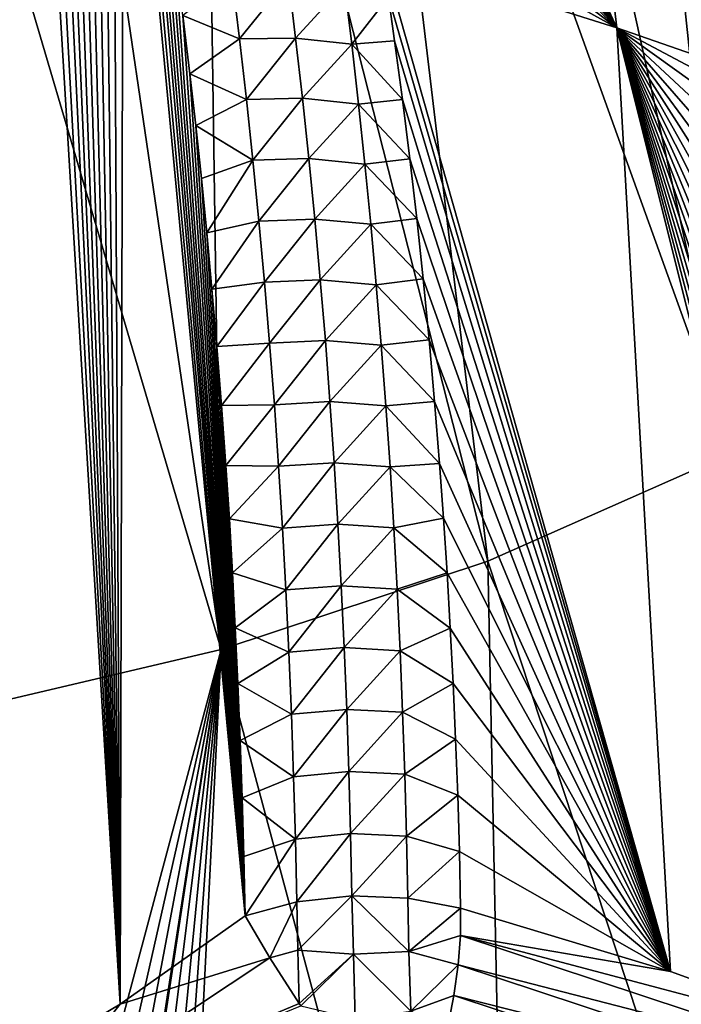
# Model space of a CAD drawing. Header units: metres. Extents: x -109 to 109, y -452 to 89.
# Tile 310 of 656: x -69.58 to -63.93, y -47.25 to -38.85. Entities that reach past the tile are written whole.
import ezdxf

# ---------------------------------------------------------------- set-up
doc = ezdxf.new("R2010")
doc.units = ezdxf.units.M
doc.layers.add('solid_K244270000C71_000', color=7, linetype='CONTINUOUS')

msp = doc.modelspace()

# ---------------------------------------------------------------- linework, layer by layer
at = {"layer": 'solid_K244270000C71_000'}
for points in [[(-64.485153, -38.917652, 52.655235), (-65.378853, -31.367165, 45.478733), (-68.362541, -30.517717, 46.628994)], [(-68.217751, -30.934954, 47.009052), (-64.485153, -38.917652, 52.655235), (-68.362541, -30.517717, 46.628994)], [(-68.217751, -30.934954, 47.009052), (-68.082031, -31.344378, 47.380863), (-64.485153, -38.917652, 52.655235)], [(-69.806503, -47.888908, 59.756741), (-68.721283, -47.246174, 59.869385), (-69.686241, -31.245731, 47.276157)], [(-68.721283, -47.246174, 59.869385), (-69.563271, -31.682528, 47.668945), (-69.686241, -31.245731, 47.276157)], [(-68.082031, -31.344378, 47.380863), (-67.947212, -31.769817, 47.765919), (-64.485153, -38.917652, 52.655235)], [(-62.607464, -39.157997, 51.230423), (-62.618195, -38.752995, 50.841263), (-65.378853, -31.367165, 45.478733)], [(-62.595818, -39.57428, 51.62524), (-62.607464, -39.157997, 51.230423), (-65.378853, -31.367165, 45.478733)], [(-64.485153, -38.917652, 52.655235), (-62.595818, -39.57428, 51.62524), (-65.378853, -31.367165, 45.478733)], [(-61.65995, -41.459511, 13.406424), (-64.58252, -32.292053, 9.348413), (-63.630939, -31.634766, 10.28712)], [(-68.721283, -47.246174, 59.869385), (-69.441368, -32.138092, 48.076645), (-69.563271, -31.682528, 47.668945)], [(-67.947212, -31.769817, 47.765919), (-67.813263, -32.2104, 48.162846), (-64.485153, -38.917652, 52.655235)], [(-68.721283, -47.246174, 59.869385), (-69.344467, -32.515583, 48.413246), (-69.441368, -32.138092, 48.076645)], [(-67.813263, -32.2104, 48.162846), (-67.680504, -32.667675, 48.573082), (-64.485153, -38.917652, 52.655235)], [(-63.504322, -42.545227, 11.878324), (-65.635773, -32.896179, 8.485635), (-64.58252, -32.292053, 9.348413)], [(-61.65995, -41.459511, 13.406424), (-63.504322, -42.545227, 11.878324), (-64.58252, -32.292053, 9.348413)], [(-68.721283, -47.246174, 59.869385), (-69.248093, -32.904442, 48.758976), (-69.344467, -32.515583, 48.413246)], [(-67.680504, -32.667675, 48.573082), (-67.549294, -33.143318, 48.998158), (-64.485153, -38.917652, 52.655235)], [(-68.721283, -47.246174, 59.869385), (-69.15258, -33.306007, 49.114635), (-69.248093, -32.904442, 48.758976)], [(-63.504322, -42.545227, 11.878324), (-66.781723, -33.441986, 7.706139), (-65.635773, -32.896179, 8.485635)], [(-67.549294, -33.143318, 48.998158), (-67.441284, -33.553997, 49.363739), (-64.485153, -38.917652, 52.655235)], [(-68.721283, -47.246174, 59.869385), (-69.058281, -33.721615, 49.481018), (-69.15258, -33.306007, 49.114635)], [(-65.583885, -43.466705, 10.562316), (-68.010597, -33.924824, 7.016579), (-66.781723, -33.441986, 7.706139)], [(-63.504322, -42.545227, 11.878324), (-65.583885, -43.466705, 10.562316), (-66.781723, -33.441986, 7.706139)], [(-67.441284, -33.553997, 49.363739), (-67.33445, -33.976688, 49.738232), (-64.485153, -38.917652, 52.655235)], [(-68.721283, -47.246174, 59.869385), (-68.96508, -34.150909, 49.857906), (-69.058281, -33.721615, 49.481018)], [(-67.859665, -44.220345, 9.486009), (-69.31189, -34.340561, 6.422843), (-68.010597, -33.924824, 7.016579)], [(-65.583885, -43.466705, 10.562316), (-67.859665, -44.220345, 9.486009), (-68.010597, -33.924824, 7.016579)], [(-67.33445, -33.976688, 49.738232), (-67.228996, -34.412598, 50.122726), (-64.485153, -38.917652, 52.655235)], [(-68.721283, -47.246174, 59.869385), (-68.872742, -34.593063, 50.244781), (-68.96508, -34.150909, 49.857906)], [(-67.859665, -44.220345, 9.486009), (-70.674515, -34.685658, 5.929994), (-69.31189, -34.340561, 6.422843)], [(-67.228996, -34.412598, 50.122726), (-67.125175, -34.863056, 50.518387), (-64.485153, -38.917652, 52.655235)], [(-68.721283, -47.246174, 59.869385), (-68.781754, -35.049755, 50.642609), (-68.872742, -34.593063, 50.244781)], [(-67.859665, -44.220345, 9.486009), (-70.290756, -44.792595, 8.668748), (-70.674515, -34.685658, 5.929994)], [(-67.125175, -34.863056, 50.518387), (-67.023247, -35.329403, 50.926338), (-64.485153, -38.917652, 52.655235)], [(-68.721283, -47.246174, 59.869385), (-68.692581, -35.52269, 51.052368), (-68.781754, -35.049755, 50.642609)], [(-67.023247, -35.329403, 50.926338), (-66.922958, -35.81271, 51.347069), (-64.485153, -38.917652, 52.655235)], [(-68.721283, -47.246174, 59.869385), (-67.653954, -46.491802, 59.997219), (-68.692581, -35.52269, 51.052368)], [(-67.653954, -46.491802, 59.997219), (-68.60527, -36.012253, 51.47427), (-68.692581, -35.52269, 51.052368)], [(-66.922958, -35.81271, 51.347069), (-66.830284, -36.281883, 51.753254), (-64.485153, -38.917652, 52.655235)], [(-67.653954, -46.491802, 59.997219), (-68.519287, -36.516762, 51.907345), (-68.60527, -36.012253, 51.47427)], [(-66.830284, -36.281883, 51.753254), (-66.739784, -36.764423, 52.1688), (-64.485153, -38.917652, 52.655235)], [(-67.653954, -46.491802, 59.997219), (-68.449104, -36.949894, 52.277435), (-68.519287, -36.516762, 51.907345)], [(-66.739784, -36.764423, 52.1688), (-66.652092, -37.259277, 52.592743), (-64.485153, -38.917652, 52.655235)], [(-67.653954, -46.491802, 59.997219), (-68.380699, -37.395809, 52.656521), (-68.449104, -36.949894, 52.277435)], [(-66.652092, -37.259277, 52.592743), (-66.567818, -37.765381, 53.024124), (-64.485153, -38.917652, 52.655235)], [(-67.653954, -46.491802, 59.997219), (-68.314461, -37.855659, 53.045177), (-68.380699, -37.395809, 52.656521)], [(-66.567818, -37.765381, 53.024124), (-66.486687, -38.285355, 53.464947), (-64.485153, -38.917652, 52.655235)], [(-67.653954, -46.491802, 59.997219), (-68.249916, -38.328068, 53.442631), (-68.314461, -37.855659, 53.045177)], [(-64.025757, -46.966763, 59.262623), (-64.485153, -38.917652, 52.655235), (-66.486687, -38.285355, 53.464947)], [(-66.432289, -38.653728, 53.775673), (-64.025757, -46.966763, 59.262623), (-66.486687, -38.285355, 53.464947)], [(-67.653954, -46.491802, 59.997219), (-68.186874, -38.812534, 53.84861), (-68.249916, -38.328068, 53.442631)], [(-67.7659, -38.497444, 53.804794), (-68.186874, -38.812534, 53.84861), (-67.702606, -39.012196, 54.236664)], [(-67.7659, -38.497444, 53.804794), (-67.702606, -39.012196, 54.236664), (-67.285667, -38.494358, 53.879257)], [(-67.702606, -39.012196, 54.236664), (-67.223419, -39.005756, 54.310379), (-67.285667, -38.494358, 53.879257)], [(-66.806976, -38.54924, 53.854191), (-67.285667, -38.494358, 53.879257), (-67.223419, -39.005756, 54.310379)], [(-66.806976, -38.54924, 53.854191), (-67.223419, -39.005756, 54.310379), (-66.745125, -39.057991, 54.285164)], [(-66.806976, -38.54924, 53.854191), (-66.745125, -39.057991, 54.285164), (-66.432289, -38.653728, 53.775673)], [(-66.745125, -39.057991, 54.285164), (-66.379539, -39.027988, 54.089996), (-66.432289, -38.653728, 53.775673)], [(-66.432289, -38.653728, 53.775673), (-66.379539, -39.027988, 54.089996), (-64.025757, -46.966763, 59.262623)], [(-67.653954, -46.491802, 59.997219), (-68.125893, -39.310814, 54.264038), (-68.186874, -38.812534, 53.84861)], [(-67.702606, -39.012196, 54.236664), (-68.186874, -38.812534, 53.84861), (-68.125893, -39.310814, 54.264038)], [(-62.585632, -39.926151, 51.955093), (-62.595818, -39.57428, 51.62524), (-64.485153, -38.917652, 52.655235)], [(-62.574993, -40.284519, 52.287502), (-62.585632, -39.926151, 51.955093), (-64.485153, -38.917652, 52.655235)], [(-62.562149, -40.706627, 52.674568), (-62.574993, -40.284519, 52.287502), (-64.485153, -38.917652, 52.655235)], [(-62.548798, -41.134506, 53.062096), (-62.562149, -40.706627, 52.674568), (-64.485153, -38.917652, 52.655235)], [(-62.534958, -41.566544, 53.448521), (-62.548798, -41.134506, 53.062096), (-64.485153, -38.917652, 52.655235)], [(-62.520588, -42.002361, 53.833424), (-62.534958, -41.566544, 53.448521), (-64.485153, -38.917652, 52.655235)], [(-62.505623, -42.44463, 54.219109), (-62.520588, -42.002361, 53.833424), (-64.485153, -38.917652, 52.655235)], [(-62.490147, -42.892799, 54.605053), (-62.505623, -42.44463, 54.219109), (-64.485153, -38.917652, 52.655235)], [(-62.474239, -43.346054, 54.990505), (-62.490147, -42.892799, 54.605053), (-64.485153, -38.917652, 52.655235)], [(-62.457973, -43.803547, 55.374737), (-62.474239, -43.346054, 54.990505), (-64.485153, -38.917652, 52.655235)], [(-62.441414, -44.264439, 55.757027), (-62.457973, -43.803547, 55.374737), (-64.485153, -38.917652, 52.655235)], [(-62.424603, -44.727978, 56.136749), (-62.441414, -44.264439, 55.757027), (-64.485153, -38.917652, 52.655235)], [(-62.407482, -45.19495, 56.514511), (-62.424603, -44.727978, 56.136749), (-64.485153, -38.917652, 52.655235)], [(-62.390026, -45.665718, 56.890556), (-62.407482, -45.19495, 56.514511), (-64.485153, -38.917652, 52.655235)], [(-62.372242, -46.140293, 57.264854), (-62.390026, -45.665718, 56.890556), (-64.485153, -38.917652, 52.655235)], [(-62.35413, -46.618679, 57.637375), (-62.372242, -46.140293, 57.264854), (-64.485153, -38.917652, 52.655235)], [(-62.335701, -47.100883, 58.008083), (-62.35413, -46.618679, 57.637375), (-64.485153, -38.917652, 52.655235)], [(-62.316959, -47.586914, 58.376957), (-62.335701, -47.100883, 58.008083), (-64.485153, -38.917652, 52.655235)], [(-64.025757, -46.966763, 59.262623), (-62.316959, -47.586914, 58.376957), (-64.485153, -38.917652, 52.655235)], [(-67.702606, -39.012196, 54.236664), (-68.125893, -39.310814, 54.264038), (-67.643341, -39.528511, 54.667297)], [(-67.702606, -39.012196, 54.236664), (-67.643341, -39.528511, 54.667297), (-67.223419, -39.005756, 54.310379)], [(-67.643341, -39.528511, 54.667297), (-67.165138, -39.51873, 54.740162), (-67.223419, -39.005756, 54.310379)], [(-66.745125, -39.057991, 54.285164), (-67.223419, -39.005756, 54.310379), (-67.165138, -39.51873, 54.740162)], [(-66.745125, -39.057991, 54.285164), (-67.165138, -39.51873, 54.740162), (-66.687202, -39.568336, 54.714699)], [(-66.745125, -39.057991, 54.285164), (-66.312889, -39.528542, 54.508236), (-66.379539, -39.027988, 54.089996)], [(-66.745125, -39.057991, 54.285164), (-66.687202, -39.568336, 54.714699), (-66.312889, -39.528542, 54.508236)], [(-66.379539, -39.027988, 54.089996), (-66.312889, -39.528542, 54.508236), (-64.025757, -46.966763, 59.262623)], [(-67.653954, -46.491802, 59.997219), (-68.075684, -39.750237, 54.62833), (-68.125893, -39.310814, 54.264038)], [(-67.643341, -39.528511, 54.667297), (-68.125893, -39.310814, 54.264038), (-68.075684, -39.750237, 54.62833)], [(-67.643341, -39.528511, 54.667297), (-68.075684, -39.750237, 54.62833), (-67.588013, -40.046368, 55.096657)], [(-67.643341, -39.528511, 54.667297), (-67.588013, -40.046368, 55.096657), (-67.165138, -39.51873, 54.740162)], [(-67.588013, -40.046368, 55.096657), (-67.110725, -40.03326, 55.168568), (-67.165138, -39.51873, 54.740162)], [(-66.687202, -39.568336, 54.714699), (-67.165138, -39.51873, 54.740162), (-67.110725, -40.03326, 55.168568)], [(-66.687202, -39.568336, 54.714699), (-66.249962, -40.034744, 54.928726), (-66.312889, -39.528542, 54.508236)], [(-66.312889, -39.528542, 54.508236), (-66.249962, -40.034744, 54.928726), (-64.025757, -46.966763, 59.262623)], [(-66.687202, -39.568336, 54.714699), (-67.110725, -40.03326, 55.168568), (-66.633141, -40.080261, 55.142765)], [(-66.687202, -39.568336, 54.714699), (-66.633141, -40.080261, 55.142765), (-66.249962, -40.034744, 54.928726)], [(-67.653954, -46.491802, 59.997219), (-68.027756, -40.202198, 55.000805), (-68.075684, -39.750237, 54.62833)], [(-67.588013, -40.046368, 55.096657), (-68.075684, -39.750237, 54.62833), (-68.027756, -40.202198, 55.000805)], [(-67.588013, -40.046368, 55.096657), (-68.027756, -40.202198, 55.000805), (-67.981995, -40.667698, 55.382263)], [(-67.588013, -40.046368, 55.096657), (-67.981995, -40.667698, 55.382263), (-67.536575, -40.56575, 55.5247)], [(-67.588013, -40.046368, 55.096657), (-67.536575, -40.56575, 55.5247), (-67.110725, -40.03326, 55.168568)], [(-67.536575, -40.56575, 55.5247), (-67.060135, -40.549332, 55.595566), (-67.110725, -40.03326, 55.168568)], [(-66.633141, -40.080261, 55.142765), (-67.110725, -40.03326, 55.168568), (-67.060135, -40.549332, 55.595566)], [(-66.633141, -40.080261, 55.142765), (-66.1912, -40.543964, 55.349277), (-66.249962, -40.034744, 54.928726)], [(-66.249962, -40.034744, 54.928726), (-66.1912, -40.543964, 55.349277), (-64.025757, -46.966763, 59.262623)], [(-66.633141, -40.080261, 55.142765), (-67.060135, -40.549332, 55.595566), (-66.582863, -40.593758, 55.569336)], [(-66.633141, -40.080261, 55.142765), (-66.582863, -40.593758, 55.569336), (-66.1912, -40.543964, 55.349277)], [(-67.653954, -46.491802, 59.997219), (-67.981995, -40.667698, 55.382263), (-68.027756, -40.202198, 55.000805)], [(-67.536575, -40.56575, 55.5247), (-67.981995, -40.667698, 55.382263), (-67.937569, -41.146431, 55.772991)], [(-67.536575, -40.56575, 55.5247), (-67.937569, -41.146431, 55.772991), (-67.488968, -41.086643, 55.951397)], [(-67.536575, -40.56575, 55.5247), (-67.488968, -41.086643, 55.951397), (-67.060135, -40.549332, 55.595566)], [(-67.488968, -41.086643, 55.951397), (-67.013313, -41.066933, 56.02113), (-67.060135, -40.549332, 55.595566)], [(-66.582863, -40.593758, 55.569336), (-67.060135, -40.549332, 55.595566), (-67.013313, -41.066933, 56.02113)], [(-66.582863, -40.593758, 55.569336), (-66.136505, -41.057991, 55.771366), (-66.1912, -40.543964, 55.349277)], [(-66.1912, -40.543964, 55.349277), (-66.136505, -41.057991, 55.771366), (-64.025757, -46.966763, 59.262623)], [(-66.582863, -40.593758, 55.569336), (-67.013313, -41.066933, 56.02113), (-66.536324, -41.108807, 55.994381)], [(-66.582863, -40.593758, 55.569336), (-66.536324, -41.108807, 55.994381), (-66.136505, -41.057991, 55.771366)], [(-67.653954, -46.491802, 59.997219), (-67.937569, -41.146431, 55.772991), (-67.981995, -40.667698, 55.382263)], [(-67.488968, -41.086643, 55.951397), (-67.445152, -41.609024, 56.37672), (-67.013313, -41.066933, 56.02113)], [(-67.445152, -41.609024, 56.37672), (-66.970207, -41.586048, 56.445232), (-67.013313, -41.066933, 56.02113)], [(-66.536324, -41.108807, 55.994381), (-67.013313, -41.066933, 56.02113), (-66.970207, -41.586048, 56.445232)], [(-66.536324, -41.108807, 55.994381), (-66.085709, -41.578423, 56.196205), (-66.136505, -41.057991, 55.771366)], [(-66.136505, -41.057991, 55.771366), (-66.085709, -41.578423, 56.196205), (-64.025757, -46.966763, 59.262623)], [(-67.488968, -41.086643, 55.951397), (-67.937569, -41.146431, 55.772991), (-67.895012, -41.637283, 56.171787)], [(-67.653954, -46.491802, 59.997219), (-67.895012, -41.637283, 56.171787), (-67.937569, -41.146431, 55.772991)], [(-67.488968, -41.086643, 55.951397), (-67.895012, -41.637283, 56.171787), (-67.445152, -41.609024, 56.37672)], [(-66.536324, -41.108807, 55.994381), (-66.970207, -41.586048, 56.445232), (-66.493484, -41.625397, 56.417877)], [(-66.536324, -41.108807, 55.994381), (-66.493484, -41.625397, 56.417877), (-66.085709, -41.578423, 56.196205)], [(-67.445152, -41.609024, 56.37672), (-67.895012, -41.637283, 56.171787), (-67.854927, -42.139141, 56.577366)], [(-67.653954, -46.491802, 59.997219), (-67.854927, -42.139141, 56.577366), (-67.895012, -41.637283, 56.171787)], [(-67.445152, -41.609024, 56.37672), (-67.854927, -42.139141, 56.577366), (-67.405067, -42.132877, 56.800636)], [(-67.445152, -41.609024, 56.37672), (-67.405067, -42.132877, 56.800636), (-66.970207, -41.586048, 56.445232)], [(-67.405067, -42.132877, 56.800636), (-66.930779, -42.106659, 56.86784), (-66.970207, -41.586048, 56.445232)], [(-66.493484, -41.625397, 56.417877), (-66.970207, -41.586048, 56.445232), (-66.930779, -42.106659, 56.86784)], [(-66.493484, -41.625397, 56.417877), (-66.930779, -42.106659, 56.86784), (-66.454292, -42.143517, 56.839806)], [(-66.493484, -41.625397, 56.417877), (-66.038925, -42.104141, 56.622753), (-66.085709, -41.578423, 56.196205)], [(-66.493484, -41.625397, 56.417877), (-66.454292, -42.143517, 56.839806), (-66.038925, -42.104141, 56.622753)], [(-66.085709, -41.578423, 56.196205), (-66.038925, -42.104141, 56.622753), (-64.025757, -46.966763, 59.262623)], [(-67.405067, -42.132877, 56.800636), (-67.854927, -42.139141, 56.577366), (-67.817902, -42.65089, 56.988453)], [(-67.653954, -46.491802, 59.997219), (-67.817902, -42.65089, 56.988453), (-67.854927, -42.139141, 56.577366)], [(-67.405067, -42.132877, 56.800636), (-67.817902, -42.65089, 56.988453), (-67.368675, -42.658192, 57.223114)], [(-67.405067, -42.132877, 56.800636), (-67.368675, -42.658192, 57.223114), (-66.930779, -42.106659, 56.86784)], [(-67.368675, -42.658192, 57.223114), (-66.894966, -42.628757, 57.288933), (-66.930779, -42.106659, 56.86784)], [(-66.454292, -42.143517, 56.839806), (-66.930779, -42.106659, 56.86784), (-66.894966, -42.628757, 57.288933)], [(-66.454292, -42.143517, 56.839806), (-66.894966, -42.628757, 57.288933), (-66.418686, -42.663155, 57.260132)], [(-66.454292, -42.143517, 56.839806), (-65.996239, -42.634022, 57.050003), (-66.038925, -42.104141, 56.622753)], [(-66.454292, -42.143517, 56.839806), (-66.418686, -42.663155, 57.260132), (-65.996239, -42.634022, 57.050003)], [(-66.038925, -42.104141, 56.622753), (-65.996239, -42.634022, 57.050003), (-64.025757, -46.966763, 59.262623)], [(-62.648941, -52.362595, 15.431424), (-65.583885, -43.466705, 10.562316), (-63.504322, -42.545227, 11.878324)], [(-67.653954, -46.491802, 59.997219), (-67.788483, -43.105907, 57.351662), (-67.817902, -42.65089, 56.988453)], [(-67.368675, -42.658192, 57.223114), (-67.817902, -42.65089, 56.988453), (-67.788483, -43.105907, 57.351662)], [(-67.368675, -42.658192, 57.223114), (-67.788483, -43.105907, 57.351662), (-67.33593, -43.184944, 57.644119)], [(-67.368675, -42.658192, 57.223114), (-67.33593, -43.184944, 57.644119), (-66.894966, -42.628757, 57.288933)], [(-67.33593, -43.184944, 57.644119), (-66.86274, -43.152321, 57.708481), (-66.894966, -42.628757, 57.288933)], [(-66.418686, -42.663155, 57.260132), (-66.894966, -42.628757, 57.288933), (-66.86274, -43.152321, 57.708481)], [(-66.418686, -42.663155, 57.260132), (-66.86274, -43.152321, 57.708481), (-66.386642, -43.184292, 57.678837)], [(-66.418686, -42.663155, 57.260132), (-65.962318, -43.100166, 57.423637), (-65.996239, -42.634022, 57.050003)], [(-66.418686, -42.663155, 57.260132), (-66.386642, -43.184292, 57.678837), (-65.962318, -43.100166, 57.423637)], [(-65.996239, -42.634022, 57.050003), (-65.962318, -43.100166, 57.423637), (-64.025757, -46.966763, 59.262623)], [(-67.653954, -46.491802, 59.997219), (-67.762024, -43.567348, 57.717739), (-67.788483, -43.105907, 57.351662)], [(-67.33593, -43.184944, 57.644119), (-67.788483, -43.105907, 57.351662), (-67.762024, -43.567348, 57.717739)], [(-67.33593, -43.184944, 57.644119), (-67.306808, -43.713123, 58.063637), (-66.86274, -43.152321, 57.708481)], [(-67.306808, -43.713123, 58.063637), (-66.834068, -43.677338, 58.126461), (-66.86274, -43.152321, 57.708481)], [(-66.386642, -43.184292, 57.678837), (-66.86274, -43.152321, 57.708481), (-66.834068, -43.677338, 58.126461)], [(-66.386642, -43.184292, 57.678837), (-65.931648, -43.567932, 57.796478), (-65.962318, -43.100166, 57.423637)], [(-65.962318, -43.100166, 57.423637), (-65.931648, -43.567932, 57.796478), (-64.025757, -46.966763, 59.262623)], [(-67.33593, -43.184944, 57.644119), (-67.762024, -43.567348, 57.717739), (-67.306808, -43.713123, 58.063637)], [(-66.386642, -43.184292, 57.678837), (-66.834068, -43.677338, 58.126461), (-66.358124, -43.706921, 58.095898)], [(-66.386642, -43.184292, 57.678837), (-66.358124, -43.706921, 58.095898), (-65.931648, -43.567932, 57.796478)], [(-65.378815, -53.464222, 13.920868), (-67.859665, -44.220345, 9.486009), (-65.583885, -43.466705, 10.562316)], [(-62.648941, -52.362595, 15.431424), (-65.378815, -53.464222, 13.920868), (-65.583885, -43.466705, 10.562316)], [(-67.653954, -46.491802, 59.997219), (-67.738014, -44.03614, 58.087723), (-67.762024, -43.567348, 57.717739)], [(-67.306808, -43.713123, 58.063637), (-67.762024, -43.567348, 57.717739), (-67.738014, -44.03614, 58.087723)], [(-66.358124, -43.706921, 58.095898), (-65.904213, -44.038013, 58.169098), (-65.931648, -43.567932, 57.796478)], [(-65.931648, -43.567932, 57.796478), (-65.904213, -44.038013, 58.169098), (-64.025757, -46.966763, 59.262623)], [(-67.306808, -43.713123, 58.063637), (-67.281281, -44.24271, 58.48164), (-66.834068, -43.677338, 58.126461)], [(-67.281281, -44.24271, 58.48164), (-66.808922, -44.2038, 58.542858), (-66.834068, -43.677338, 58.126461)], [(-66.358124, -43.706921, 58.095898), (-66.834068, -43.677338, 58.126461), (-66.808922, -44.2038, 58.542858)], [(-67.306808, -43.713123, 58.063637), (-67.738014, -44.03614, 58.087723), (-67.281281, -44.24271, 58.48164)], [(-66.358124, -43.706921, 58.095898), (-66.808922, -44.2038, 58.542858), (-66.333115, -44.231026, 58.511303)], [(-66.358124, -43.706921, 58.095898), (-66.333115, -44.231026, 58.511303), (-65.904213, -44.038013, 58.169098)], [(-67.653954, -46.491802, 59.997219), (-67.716415, -44.512371, 58.461685), (-67.738014, -44.03614, 58.087723)], [(-67.281281, -44.24271, 58.48164), (-67.738014, -44.03614, 58.087723), (-67.716415, -44.512371, 58.461685)], [(-66.333115, -44.231026, 58.511303), (-65.880051, -44.510731, 58.541733), (-65.904213, -44.038013, 58.169098)], [(-65.904213, -44.038013, 58.169098), (-65.880051, -44.510731, 58.541733), (-64.025757, -46.966763, 59.262623)], [(-69.591133, -50.70153, 10.896952), (-70.290756, -44.792595, 8.668748), (-67.859665, -44.220345, 9.486009)], [(-69.419868, -51.132759, 11.116822), (-69.591133, -50.70153, 10.896952), (-67.859665, -44.220345, 9.486009)], [(-69.24807, -51.58382, 11.34752), (-69.419868, -51.132759, 11.116822), (-67.859665, -44.220345, 9.486009)], [(-69.076088, -52.056767, 11.589978), (-69.24807, -51.58382, 11.34752), (-67.859665, -44.220345, 9.486009)], [(-69.058144, -52.107254, 11.615919), (-69.076088, -52.056767, 11.589978), (-67.859665, -44.220345, 9.486009)], [(-68.903839, -52.549957, 11.843942), (-69.058144, -52.107254, 11.615919), (-67.859665, -44.220345, 9.486009)], [(-68.722916, -53.091599, 12.124032), (-68.903839, -52.549957, 11.843942), (-67.859665, -44.220345, 9.486009)], [(-68.542488, -53.660419, 12.4192), (-68.722916, -53.091599, 12.124032), (-67.859665, -44.220345, 9.486009)], [(-68.362549, -54.254589, 12.729214), (-68.542488, -53.660419, 12.4192), (-67.859665, -44.220345, 9.486009)], [(-65.378815, -53.464222, 13.920868), (-68.362549, -54.254589, 12.729214), (-67.859665, -44.220345, 9.486009)], [(-67.281281, -44.24271, 58.48164), (-67.716415, -44.512371, 58.461685), (-67.259331, -44.773689, 58.898102)], [(-67.281281, -44.24271, 58.48164), (-67.259331, -44.773689, 58.898102), (-66.808922, -44.2038, 58.542858)], [(-67.259331, -44.773689, 58.898102), (-66.787292, -44.731686, 58.957645), (-66.808922, -44.2038, 58.542858)], [(-66.333115, -44.231026, 58.511303), (-66.808922, -44.2038, 58.542858), (-66.787292, -44.731686, 58.957645)], [(-66.333115, -44.231026, 58.511303), (-66.787292, -44.731686, 58.957645), (-66.311577, -44.756596, 58.925026)], [(-66.333115, -44.231026, 58.511303), (-66.311577, -44.756596, 58.925026), (-65.880051, -44.510731, 58.541733)], [(-67.653954, -46.491802, 59.997219), (-67.697212, -44.996052, 58.839622), (-67.716415, -44.512371, 58.461685)], [(-67.259331, -44.773689, 58.898102), (-67.716415, -44.512371, 58.461685), (-67.697212, -44.996052, 58.839622)], [(-66.311577, -44.756596, 58.925026), (-65.859177, -44.986092, 58.914368), (-65.880051, -44.510731, 58.541733)], [(-65.880051, -44.510731, 58.541733), (-65.859177, -44.986092, 58.914368), (-64.025757, -46.966763, 59.262623)], [(-67.259331, -44.773689, 58.898102), (-67.240929, -45.306046, 59.313007), (-66.787292, -44.731686, 58.957645)], [(-67.240929, -45.306046, 59.313007), (-66.769142, -45.260986, 59.370804), (-66.787292, -44.731686, 58.957645)], [(-66.311577, -44.756596, 58.925026), (-66.787292, -44.731686, 58.957645), (-66.769142, -45.260986, 59.370804)], [(-66.311577, -44.756596, 58.925026), (-66.769142, -45.260986, 59.370804), (-66.293503, -45.283623, 59.337051)], [(-66.311577, -44.756596, 58.925026), (-66.293503, -45.283623, 59.337051), (-65.859177, -44.986092, 58.914368)], [(-67.259331, -44.773689, 58.898102), (-67.697212, -44.996052, 58.839622), (-67.240929, -45.306046, 59.313007)], [(-67.653954, -46.491802, 59.997219), (-67.680405, -45.487179, 59.221531), (-67.697212, -44.996052, 58.839622)], [(-67.240929, -45.306046, 59.313007), (-67.697212, -44.996052, 58.839622), (-67.680405, -45.487179, 59.221531)], [(-66.293503, -45.283623, 59.337051), (-65.841614, -45.464092, 59.28698), (-65.859177, -44.986092, 58.914368)], [(-65.859177, -44.986092, 58.914368), (-65.841614, -45.464092, 59.28698), (-64.025757, -46.966763, 59.262623)], [(-67.240929, -45.306046, 59.313007), (-67.226051, -45.839767, 59.726326), (-66.769142, -45.260986, 59.370804)], [(-67.226051, -45.839767, 59.726326), (-66.754456, -45.791683, 59.782314), (-66.769142, -45.260986, 59.370804)], [(-66.293503, -45.283623, 59.337051), (-66.769142, -45.260986, 59.370804), (-66.754456, -45.791683, 59.782314)], [(-67.240929, -45.306046, 59.313007), (-67.680405, -45.487179, 59.221531), (-67.226051, -45.839767, 59.726326)], [(-66.293503, -45.283623, 59.337051), (-66.754456, -45.791683, 59.782314), (-66.278862, -45.812088, 59.74736)], [(-66.293503, -45.283623, 59.337051), (-66.278862, -45.812088, 59.74736), (-65.841614, -45.464092, 59.28698)], [(-67.653954, -46.491802, 59.997219), (-67.665985, -45.98576, 59.607395), (-67.680405, -45.487179, 59.221531)], [(-67.226051, -45.839767, 59.726326), (-67.680405, -45.487179, 59.221531), (-67.665985, -45.98576, 59.607395)], [(-66.278862, -45.812088, 59.74736), (-65.827385, -45.944736, 59.659538), (-65.841614, -45.464092, 59.28698)], [(-65.841614, -45.464092, 59.28698), (-65.827385, -45.944736, 59.659538), (-64.025757, -46.966763, 59.262623)], [(-67.226051, -45.839767, 59.726326), (-67.665985, -45.98576, 59.607395), (-67.653954, -46.491802, 59.997219)], [(-67.226051, -45.839767, 59.726326), (-67.653954, -46.491802, 59.997219), (-67.214691, -46.374832, 60.138042)], [(-67.226051, -45.839767, 59.726326), (-67.214691, -46.374832, 60.138042), (-66.754456, -45.791683, 59.782314)], [(-67.214691, -46.374832, 60.138042), (-66.743217, -46.323769, 60.192154), (-66.754456, -45.791683, 59.782314)], [(-66.278862, -45.812088, 59.74736), (-66.754456, -45.791683, 59.782314), (-66.743217, -46.323769, 60.192154)], [(-66.278862, -45.812088, 59.74736), (-66.743217, -46.323769, 60.192154), (-66.267632, -46.341976, 60.155933)], [(-66.278862, -45.812088, 59.74736), (-66.267632, -46.341976, 60.155933), (-65.827385, -45.944736, 59.659538)], [(-66.267632, -46.341976, 60.155933), (-65.816513, -46.428024, 60.032021), (-65.827385, -45.944736, 59.659538)], [(-65.827385, -45.944736, 59.659538), (-65.816513, -46.428024, 60.032021), (-64.025757, -46.966763, 59.262623)], [(-67.20504, -46.785053, 60.379509), (-66.743217, -46.323769, 60.192154), (-67.214691, -46.374832, 60.138042)], [(-66.731316, -46.819183, 60.470734), (-66.743217, -46.323769, 60.192154), (-67.20504, -46.785053, 60.379509)], [(-66.25676, -46.797989, 60.41658), (-66.267632, -46.341976, 60.155933), (-66.743217, -46.323769, 60.192154)], [(-66.25676, -46.797989, 60.41658), (-66.743217, -46.323769, 60.192154), (-66.731316, -46.819183, 60.470734)], [(-66.25676, -46.797989, 60.41658), (-65.816513, -46.428024, 60.032021), (-66.267632, -46.341976, 60.155933)], [(-67.443802, -46.852303, 60.317825), (-67.214691, -46.374832, 60.138042), (-67.653954, -46.491802, 59.997219)], [(-67.443802, -46.852303, 60.317825), (-67.20504, -46.785053, 60.379509), (-67.214691, -46.374832, 60.138042)], [(-66.25676, -46.797989, 60.41658), (-65.818253, -46.660397, 60.186935), (-65.816513, -46.428024, 60.032021)], [(-65.818253, -46.660397, 60.186935), (-64.025757, -46.966763, 59.262623), (-65.816513, -46.428024, 60.032021)], [(-67.443802, -46.852303, 60.317825), (-67.653954, -46.491802, 59.997219), (-68.721283, -47.246174, 59.869385)], [(-66.25676, -46.797989, 60.41658), (-65.837677, -46.90974, 60.311478), (-65.818253, -46.660397, 60.186935)], [(-65.818253, -46.660397, 60.186935), (-65.837677, -46.90974, 60.311478), (-62.321571, -47.818329, 58.533218)], [(-65.818253, -46.660397, 60.186935), (-62.316959, -47.586914, 58.376957), (-64.025757, -46.966763, 59.262623)], [(-65.818253, -46.660397, 60.186935), (-62.321571, -47.818329, 58.533218), (-62.316959, -47.586914, 58.376957)], [(-67.443802, -46.852303, 60.317825), (-67.192337, -47.242344, 60.513924), (-67.20504, -46.785053, 60.379509)], [(-66.731316, -46.819183, 60.470734), (-67.20504, -46.785053, 60.379509), (-67.192337, -47.242344, 60.513924)], [(-69.481583, -48.20512, 60.067581), (-67.443802, -46.852303, 60.317825), (-68.721283, -47.246174, 59.869385)], [(-69.481583, -48.20512, 60.067581), (-67.192337, -47.242344, 60.513924), (-67.443802, -46.852303, 60.317825)], [(-67.179893, -47.260876, 60.520073), (-66.731316, -46.819183, 60.470734), (-67.192337, -47.242344, 60.513924)], [(-67.179893, -47.260876, 60.520073), (-66.714584, -47.372841, 60.59866), (-66.731316, -46.819183, 60.470734)], [(-66.241585, -47.307049, 60.545536), (-66.25676, -46.797989, 60.41658), (-66.731316, -46.819183, 60.470734)], [(-66.241585, -47.307049, 60.545536), (-66.731316, -46.819183, 60.470734), (-66.714584, -47.372841, 60.59866)], [(-66.241585, -47.307049, 60.545536), (-65.837677, -46.90974, 60.311478), (-66.25676, -46.797989, 60.41658)], [(-66.241585, -47.307049, 60.545536), (-65.873398, -47.171539, 60.402782), (-65.837677, -46.90974, 60.311478)], [(-65.837677, -46.90974, 60.311478), (-65.873398, -47.171539, 60.402782), (-62.347359, -48.065586, 58.660778)], [(-65.837677, -46.90974, 60.311478), (-62.347359, -48.065586, 58.660778), (-62.321571, -47.818329, 58.533218)], [(-66.241585, -47.307049, 60.545536), (-65.924706, -47.440536, 60.458988), (-65.873398, -47.171539, 60.402782)], [(-65.873398, -47.171539, 60.402782), (-65.924706, -47.440536, 60.458988), (-62.394779, -48.32349, 58.75761)], [(-65.873398, -47.171539, 60.402782), (-62.394779, -48.32349, 58.75761), (-62.347359, -48.065586, 58.660778)], [(-69.481583, -48.20512, 60.067581), (-68.721283, -47.246174, 59.869385), (-69.806503, -47.888908, 59.756741)], [(-69.481583, -48.20512, 60.067581), (-67.179893, -47.260876, 60.520073), (-67.192337, -47.242344, 60.513924)]]:
    msp.add_3dface(points, dxfattribs=at)

doc.saveas('drawing.dxf')
